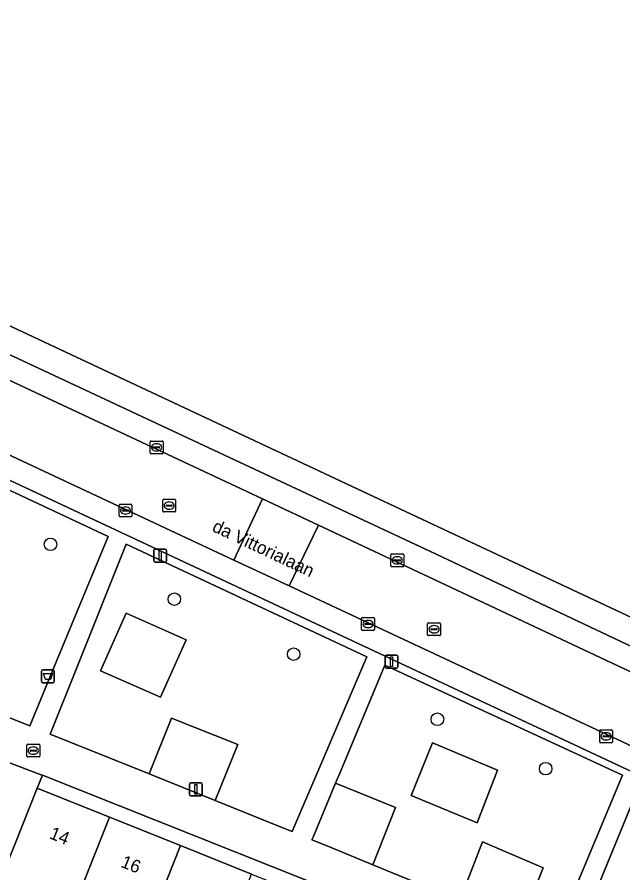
# Model space of a CAD drawing. Extents: x 159817 to 160765, y 380688 to 381638.
# Drawn here: x 160392.4 to 160439.6, y 381369.4 to 381436.2 of the extents above; entities that cross this region are included whole.
import ezdxf

# ---------------------------------------------------------------- set-up
doc = ezdxf.new("R2010")
doc.units = 0
for name, color, linetype in [('IMGEO_Afvalbak', 7, 'Continuous'), ('IMGEO_Boom', 7, 'Continuous'), ('IMGEO_Brandkraan', 7, 'Continuous'), ('IMGEO_Erf', 7, 'Continuous'), ('IMGEO_Groenvoorziening', 7, 'Continuous'), ('IMGEO_Kolk', 7, 'Continuous'), ('IMGEO_Lichtmast', 7, 'Continuous'), ('IMGEO_Openbare_ruimte_label', 7, 'Continuous'), ('IMGEO_Pand', 7, 'Continuous'), ('IMGEO_Pand_nummerreeks', 7, 'Continuous'), ('IMGEO_Parkeervlak_open', 7, 'Continuous'), ('IMGEO_Rijbaan_lokaal_open', 7, 'Continuous'), ('IMGEO_Rioolput', 7, 'Continuous'), ('IMGEO_Voetpad_open', 7, 'Continuous')]:
    doc.layers.add(name, color=color, linetype=linetype)

msp = doc.modelspace()

# ---------------------------------------------------------------- linework, layer by layer
at = {"layer": 'IMGEO_Afvalbak'}
for p, q in [((160394.282, 381384.347), (160394.282, 381385.147)), ((160394.282, 381385.147), (160394.282, 381384.347)), ((160394.382, 381385.247), (160395.172, 381385.247)), ((160395.172, 381385.247), (160394.382, 381385.247)), ((160395.272, 381385.147), (160395.272, 381384.347)), ((160395.272, 381384.347), (160395.272, 381385.147)), ((160395.172, 381384.247), (160394.382, 381384.247)), ((160394.382, 381384.247), (160395.172, 381384.247))]:
    msp.add_line(p, q, dxfattribs=at)
msp.add_lwpolyline([(160394.425, 381384.961), (160395.129, 381384.961), (160394.98, 381384.491), (160394.574, 381384.491), (160394.425, 381384.961)], dxfattribs=at)
for centre, start, end in [((160394.382, 381385.147), 90, 180), ((160394.382, 381385.147), 90, 180), ((160395.172, 381385.147), 0, 90), ((160395.172, 381385.147), 360, 90), ((160394.382, 381384.347), 180, 270), ((160394.382, 381384.347), 180, 270), ((160395.172, 381384.347), 270, 0), ((160395.172, 381384.347), 270, 0)]:
    msp.add_arc(centre, 0.1, start, end, dxfattribs=at)
at = {"layer": 'IMGEO_Boom'}
for centre in [(160394.979, 381395.048), (160404.635, 381390.768), (160413.932, 381386.475), (160425.143, 381381.399), (160433.579, 381377.54)]:
    msp.add_circle(centre, 0.489, dxfattribs=at)
at = {"layer": 'IMGEO_Brandkraan'}
for p, q in [((160393.135, 381378.529), (160393.135, 381379.381)), ((160393.21, 381379.455), (160394.062, 381379.455)), ((160393.623, 381379.235), (160393.648, 381379.235)), ((160394.136, 381379.381), (160394.136, 381378.529)), ((160394.062, 381378.455), (160393.21, 381378.455)), ((160393.394, 381378.949), (160393.394, 381378.961)), ((160393.832, 381378.912), (160393.434, 381378.912)), ((160393.437, 381378.998), (160393.835, 381378.998)), ((160393.646, 381378.675), (160393.621, 381378.675)), ((160393.878, 381378.961), (160393.878, 381378.949))]:
    msp.add_line(p, q, dxfattribs=at)
for points in [[(160393.135, 381378.529), (160393.135, 381379.381)], [(160393.21, 381379.455), (160394.062, 381379.455)], [(160394.136, 381379.381), (160394.136, 381378.529)], [(160394.062, 381378.455), (160393.21, 381378.455)]]:
    msp.add_lwpolyline(points, dxfattribs=at)
for centre, radius, start, end in [((160393.212, 381379.379), 0.0765, 91.55205, 178.44795), ((160393.212, 381379.379), 0.0765, 91.55205, 178.44795), ((160394.06, 381379.379), 0.0765, 1.55205, 88.44795), ((160394.06, 381379.379), 0.0765, 1.55205, 88.44795), ((160393.212, 381378.531), 0.0765, 181.55205, 268.44795), ((160393.212, 381378.531), 0.0765, 181.55205, 268.44795), ((160393.434, 381378.958), 0.0403, 85.87752, 175.75265), ((160393.431, 381378.948), 0.0366, 178.93798, 274.71019), ((160393.835, 381378.955), 0.043, 264.86636, 352.45326), ((160393.839, 381378.96), 0.0386, 1.73085, 96.63898), ((160394.06, 381378.531), 0.0765, 271.55205, 358.44795), ((160394.06, 381378.531), 0.0765, 271.55205, 358.44795)]:
    msp.add_arc(centre, radius, start, end, dxfattribs=at)
for centre, major_axis, ratio, start_param, end_param in [((160393.622, 381378.955), (-0.387, 0.002), 0.722429, 4.712389, 7.853982), ((160393.647, 381378.955), (-0.39, 0.002), 0.717154, 1.570796, 4.712389)]:
    msp.add_ellipse(centre, major_axis=major_axis, ratio=ratio, start_param=start_param, end_param=end_param, dxfattribs=at)
at = {"layer": 'IMGEO_Erf'}
msp.add_lwpolyline([(160394.343, 381377.031), (160393.939, 381376.016), (160399.586, 381373.755), (160405.117, 381371.541), (160410.648, 381369.326), (160416.178, 381367.112), (160421.71, 381364.898), (160427.242, 381362.683), (160432.886, 381360.423), (160433.321, 381361.509)], close=True, dxfattribs=at)
at = {"layer": 'IMGEO_Groenvoorziening'}
for points in [[(160385.091, 381384.194), (160386.91, 381388.577), (160391.096, 381386.856), (160389.453, 381382.447), (160391.987, 381381.432), (160393.358, 381380.883), (160395.449, 381385.934), (160399.475, 381395.66), (160383.771, 381403.013), (160379.251, 381392.342), (160377.303, 381387.744), (160377.147, 381387.376)], [(160395.009, 381380.373), (160394.954, 381380.235), (160402.659, 381377.132), (160404.417, 381381.496), (160409.57, 381379.42), (160407.812, 381375.057), (160412.579, 381373.137), (160413.821, 381372.637), (160413.88, 381372.774), (160416.06, 381377.879), (160419.646, 381386.273), (160400.87, 381395.05), (160397.101, 381385.612)], [(160403.547, 381383.109), (160398.888, 381385.184), (160400.885, 381389.667), (160405.543, 381387.591)], [(160405.543, 381387.591), (160400.885, 381389.667), (160398.888, 381385.184), (160403.547, 381383.109)], [(160436.473, 381369.629), (160439.566, 381377.038), (160421.049, 381385.609), (160417.608, 381377.376), (160417.205, 381376.413), (160421.888, 381374.519), (160420.1, 381370.053), (160426.89, 381367.266), (160428.669, 381371.825), (160433.383, 381369.799), (160431.582, 381365.339), (160434.228, 381364.253), (160434.332, 381364.503)], [(160407.812, 381375.057), (160409.57, 381379.42), (160404.417, 381381.496), (160402.659, 381377.132)], [(160428.251, 381373.331), (160423.098, 381375.462), (160424.771, 381379.568), (160429.838, 381377.42)], [(160429.838, 381377.42), (160424.771, 381379.568), (160423.098, 381375.462), (160428.251, 381373.331)], [(160415.449, 381372.212), (160415.36, 381371.999), (160416.602, 381371.489), (160420.1, 381370.053), (160421.888, 381374.519), (160417.205, 381376.413)], [(160431.582, 381365.339), (160433.383, 381369.799), (160428.669, 381371.825), (160426.89, 381367.266)]]:
    msp.add_lwpolyline(points, close=True, dxfattribs=at)
msp.add_lwpolyline([(160461.245, 381366.612), (160453.564, 381370.31), (160440.938, 381376.388), (160437.937, 381369.021), (160435.825, 381363.835), (160435.749, 381363.649), (160439.079, 381362.321), (160440.708, 381366.743), (160445.727, 381364.769), (160444.164, 381360.293), (160448.489, 381358.567), (160449.008, 381359.745), (160451.054, 381358.878), (160450.664, 381357.7), (160451.35, 381357.426), (160452.902, 381361.958), (160458.116, 381359.85), (160456.669, 381355.304), (160458.829, 381354.443), (160461.49, 381363.709), (160461.884, 381365.081)], dxfattribs=at)
at = {"layer": 'IMGEO_Kolk'}
for p, q in [((160402.749, 381402.178), (160402.749, 381403.03)), ((160402.824, 381403.104), (160403.676, 381403.104)), ((160403.008, 381402.598), (160403.008, 381402.61)), ((160403.446, 381402.561), (160403.048, 381402.561)), ((160403.051, 381402.647), (160403.449, 381402.647)), ((160403.237, 381402.884), (160403.262, 381402.884)), ((160403.492, 381402.61), (160403.492, 381402.598)), ((160403.75, 381403.03), (160403.75, 381402.178)), ((160403.676, 381402.104), (160402.824, 381402.104)), ((160403.26, 381402.324), (160403.235, 381402.324)), ((160400.324, 381397.255), (160400.324, 381398.107)), ((160400.399, 381398.181), (160401.251, 381398.181)), ((160400.812, 381397.961), (160400.837, 381397.961)), ((160401.325, 381398.107), (160401.325, 381397.255)), ((160401.251, 381397.181), (160400.399, 381397.181)), ((160400.583, 381397.675), (160400.583, 381397.687)), ((160401.021, 381397.638), (160400.623, 381397.638)), ((160400.626, 381397.724), (160401.024, 381397.724)), ((160400.835, 381397.401), (160400.81, 381397.401)), ((160401.067, 381397.687), (160401.067, 381397.675)), ((160421.515, 381393.371), (160421.515, 381394.223)), ((160421.59, 381394.297), (160422.442, 381394.297)), ((160421.774, 381393.791), (160421.774, 381393.803)), ((160421.817, 381393.84), (160422.215, 381393.84)), ((160422.003, 381394.077), (160422.028, 381394.077)), ((160422.258, 381393.803), (160422.258, 381393.791)), ((160422.516, 381394.223), (160422.516, 381393.371)), ((160422.442, 381393.297), (160421.59, 381393.297)), ((160422.212, 381393.754), (160421.814, 381393.754)), ((160422.026, 381393.517), (160422.001, 381393.517)), ((160419.236, 381388.407), (160419.236, 381389.259)), ((160419.311, 381389.333), (160420.163, 381389.333)), ((160419.724, 381389.113), (160419.749, 381389.113)), ((160420.237, 381389.259), (160420.237, 381388.407)), ((160419.495, 381388.827), (160419.495, 381388.839)), ((160419.933, 381388.79), (160419.535, 381388.79)), ((160419.538, 381388.876), (160419.936, 381388.876)), ((160419.747, 381388.553), (160419.722, 381388.553)), ((160419.979, 381388.839), (160419.979, 381388.827)), ((160420.163, 381388.333), (160419.311, 381388.333)), ((160437.795, 381379.644), (160437.795, 381380.496)), ((160437.87, 381380.57), (160438.722, 381380.57)), ((160438.796, 381380.496), (160438.796, 381379.644)), ((160438.054, 381380.064), (160438.054, 381380.076)), ((160438.492, 381380.027), (160438.094, 381380.027)), ((160438.097, 381380.113), (160438.495, 381380.113)), ((160438.306, 381379.79), (160438.281, 381379.79)), ((160438.283, 381380.35), (160438.308, 381380.35)), ((160438.538, 381380.076), (160438.538, 381380.064)), ((160438.722, 381379.57), (160437.87, 381379.57))]:
    msp.add_line(p, q, dxfattribs=at)
for points in [[(160402.749, 381402.178), (160402.749, 381403.03)], [(160402.824, 381403.104), (160403.676, 381403.104)], [(160403.75, 381403.03), (160403.75, 381402.178)], [(160403.676, 381402.104), (160402.824, 381402.104)], [(160400.324, 381397.255), (160400.324, 381398.107)], [(160400.399, 381398.181), (160401.251, 381398.181)], [(160401.325, 381398.107), (160401.325, 381397.255)], [(160401.251, 381397.181), (160400.399, 381397.181)], [(160421.515, 381393.371), (160421.515, 381394.223)], [(160421.59, 381394.297), (160422.442, 381394.297)], [(160422.516, 381394.223), (160422.516, 381393.371)], [(160422.442, 381393.297), (160421.59, 381393.297)], [(160419.236, 381388.407), (160419.236, 381389.259)], [(160419.311, 381389.333), (160420.163, 381389.333)], [(160420.237, 381389.259), (160420.237, 381388.407)], [(160420.163, 381388.333), (160419.311, 381388.333)], [(160437.795, 381379.644), (160437.795, 381380.496)], [(160437.87, 381380.57), (160438.722, 381380.57)], [(160438.796, 381380.496), (160438.796, 381379.644)], [(160438.722, 381379.57), (160437.87, 381379.57)]]:
    msp.add_lwpolyline(points, dxfattribs=at)
for centre, radius, start, end in [((160402.826, 381403.028), 0.0765, 91.55205, 178.44795), ((160402.826, 381403.028), 0.0765, 91.55205, 178.44795), ((160403.048, 381402.607), 0.0403, 85.87752, 175.75265), ((160403.045, 381402.597), 0.0366, 178.93798, 274.71019), ((160403.449, 381402.604), 0.043, 264.86636, 352.45326), ((160403.453, 381402.609), 0.0386, 1.73085, 96.63898), ((160403.674, 381403.028), 0.0765, 1.55205, 88.44795), ((160403.674, 381403.028), 0.0765, 1.55205, 88.44795), ((160402.826, 381402.18), 0.0765, 181.55205, 268.44795), ((160402.826, 381402.18), 0.0765, 181.55205, 268.44795), ((160403.674, 381402.18), 0.0765, 271.55205, 358.44795), ((160403.674, 381402.18), 0.0765, 271.55205, 358.44795), ((160400.401, 381398.105), 0.0765, 91.55205, 178.44795), ((160400.401, 381398.105), 0.0765, 91.55205, 178.44795), ((160401.249, 381398.105), 0.0765, 1.55205, 88.44795), ((160401.249, 381398.105), 0.0765, 1.55205, 88.44795), ((160400.401, 381397.257), 0.0765, 181.55205, 268.44795), ((160400.401, 381397.257), 0.0765, 181.55205, 268.44795), ((160400.623, 381397.684), 0.0403, 85.87752, 175.75265), ((160400.62, 381397.674), 0.0366, 178.93798, 274.71019), ((160401.024, 381397.681), 0.043, 264.86636, 352.45326), ((160401.028, 381397.686), 0.0386, 1.73085, 96.63898), ((160401.249, 381397.257), 0.0765, 271.55205, 358.44795), ((160401.249, 381397.257), 0.0765, 271.55205, 358.44795), ((160421.592, 381394.221), 0.0765, 91.55205, 178.44795), ((160421.592, 381394.221), 0.0765, 91.55205, 178.44795), ((160421.814, 381393.8), 0.0403, 85.87752, 175.75265), ((160421.811, 381393.79), 0.0366, 178.93798, 274.71019), ((160422.215, 381393.797), 0.043, 264.86636, 352.45326), ((160422.219, 381393.802), 0.0386, 1.73085, 96.63898), ((160422.44, 381394.221), 0.0765, 1.55205, 88.44795), ((160422.44, 381394.221), 0.0765, 1.55205, 88.44795), ((160421.592, 381393.373), 0.0765, 181.55205, 268.44795), ((160421.592, 381393.373), 0.0765, 181.55205, 268.44795), ((160422.44, 381393.373), 0.0765, 271.55205, 358.44795), ((160422.44, 381393.373), 0.0765, 271.55205, 358.44795), ((160419.313, 381389.257), 0.0765, 91.55205, 178.44795), ((160419.313, 381389.257), 0.0765, 91.55205, 178.44795), ((160420.161, 381389.257), 0.0765, 1.55205, 88.44795), ((160420.161, 381389.257), 0.0765, 1.55205, 88.44795), ((160419.535, 381388.836), 0.0403, 85.87752, 175.75265), ((160419.532, 381388.826), 0.0366, 178.93798, 274.71019), ((160419.936, 381388.833), 0.043, 264.86636, 352.45326), ((160419.94, 381388.838), 0.0386, 1.73085, 96.63898), ((160419.313, 381388.409), 0.0765, 181.55205, 268.44795), ((160419.313, 381388.409), 0.0765, 181.55205, 268.44795), ((160420.161, 381388.409), 0.0765, 271.55205, 358.44795), ((160420.161, 381388.409), 0.0765, 271.55205, 358.44795), ((160437.872, 381380.494), 0.0765, 91.55205, 178.44795), ((160437.872, 381380.494), 0.0765, 91.55205, 178.44795), ((160438.72, 381380.494), 0.0765, 1.55205, 88.44795), ((160438.72, 381380.494), 0.0765, 1.55205, 88.44795), ((160438.094, 381380.073), 0.0403, 85.87752, 175.75265), ((160438.091, 381380.063), 0.0366, 178.93798, 274.71019), ((160438.495, 381380.07), 0.043, 264.86636, 352.45326), ((160438.499, 381380.075), 0.0386, 1.73085, 96.63898), ((160437.872, 381379.646), 0.0765, 181.55205, 268.44795), ((160437.872, 381379.646), 0.0765, 181.55205, 268.44795), ((160438.72, 381379.646), 0.0765, 271.55205, 358.44795), ((160438.72, 381379.646), 0.0765, 271.55205, 358.44795)]:
    msp.add_arc(centre, radius, start, end, dxfattribs=at)
for centre, major_axis, ratio, start_param, end_param in [((160403.236, 381402.604), (-0.387, 0.002), 0.722429, 4.712389, 7.853982), ((160403.261, 381402.604), (-0.39, 0.002), 0.717154, 1.570796, 4.712389), ((160400.811, 381397.681), (-0.387, 0.002), 0.722429, 4.712389, 7.853982), ((160400.836, 381397.681), (-0.39, 0.002), 0.717154, 1.570796, 4.712389), ((160422.002, 381393.797), (-0.387, 0.002), 0.722429, 4.712389, 7.853982), ((160422.027, 381393.797), (-0.39, 0.002), 0.717154, 1.570796, 4.712389), ((160419.723, 381388.833), (-0.387, 0.002), 0.722429, 4.712389, 7.853982), ((160419.748, 381388.833), (-0.39, 0.002), 0.717154, 1.570796, 4.712389), ((160438.282, 381380.07), (-0.387, 0.002), 0.722429, 4.712389, 7.853982), ((160438.307, 381380.07), (-0.39, 0.002), 0.717154, 1.570796, 4.712389)]:
    msp.add_ellipse(centre, major_axis=major_axis, ratio=ratio, start_param=start_param, end_param=end_param, dxfattribs=at)
at = {"layer": 'IMGEO_Lichtmast'}
for p, q in [((160403.035, 381393.762), (160403.035, 381394.562)), ((160403.035, 381394.562), (160403.035, 381393.762)), ((160403.135, 381394.662), (160403.925, 381394.662)), ((160403.925, 381394.662), (160403.135, 381394.662)), ((160404.025, 381394.562), (160404.025, 381393.762)), ((160404.025, 381393.762), (160404.025, 381394.562)), ((160403.925, 381393.662), (160403.135, 381393.662)), ((160403.135, 381393.662), (160403.925, 381393.662)), ((160421.072, 381385.495), (160421.072, 381386.295)), ((160421.072, 381386.295), (160421.072, 381385.495)), ((160421.172, 381386.395), (160421.962, 381386.395)), ((160421.962, 381386.395), (160421.172, 381386.395)), ((160422.062, 381386.295), (160422.062, 381385.495)), ((160422.062, 381385.495), (160422.062, 381386.295)), ((160421.962, 381385.395), (160421.172, 381385.395)), ((160421.172, 381385.395), (160421.962, 381385.395)), ((160405.914, 381376.433), (160406.704, 381376.433)), ((160406.704, 381376.433), (160405.914, 381376.433)), ((160405.814, 381375.533), (160405.814, 381376.333)), ((160405.814, 381376.333), (160405.814, 381375.533)), ((160406.804, 381376.333), (160406.804, 381375.533)), ((160406.804, 381375.533), (160406.804, 381376.333)), ((160406.704, 381375.433), (160405.914, 381375.433)), ((160405.914, 381375.433), (160406.704, 381375.433))]:
    msp.add_line(p, q, dxfattribs=at)
for points in [[(160403.455, 381394.537), (160403.605, 381394.537), (160403.605, 381393.787), (160403.455, 381393.787), (160403.455, 381394.537)], [(160421.492, 381386.27), (160421.642, 381386.27), (160421.642, 381385.52), (160421.492, 381385.52), (160421.492, 381386.27)], [(160406.234, 381376.308), (160406.384, 381376.308), (160406.384, 381375.558), (160406.234, 381375.558), (160406.234, 381376.308)]]:
    msp.add_lwpolyline(points, dxfattribs=at)
for centre, start, end in [((160403.135, 381394.562), 90, 180), ((160403.135, 381394.562), 90, 180), ((160403.925, 381394.562), 0, 90), ((160403.925, 381394.562), 360, 90), ((160403.135, 381393.762), 180, 270), ((160403.135, 381393.762), 180, 270), ((160403.925, 381393.762), 270, 0), ((160403.925, 381393.762), 270, 0), ((160421.172, 381386.295), 90, 180), ((160421.172, 381386.295), 90, 180), ((160421.962, 381386.295), 0, 90), ((160421.962, 381386.295), 360, 90), ((160421.172, 381385.495), 180, 270), ((160421.172, 381385.495), 180, 270), ((160421.962, 381385.495), 270, 0), ((160421.962, 381385.495), 270, 0), ((160405.914, 381376.333), 90, 180), ((160405.914, 381376.333), 90, 180), ((160406.704, 381376.333), 0, 90), ((160406.704, 381376.333), 360, 90), ((160405.914, 381375.533), 180, 270), ((160405.914, 381375.533), 180, 270), ((160406.704, 381375.533), 270, 0), ((160406.704, 381375.533), 270, 0)]:
    msp.add_arc(centre, 0.1, start, end, dxfattribs=at)
at = {"layer": 'IMGEO_Pand'}
for points in [[(160470.138, 381435.503), (160446.223, 381440.255), (160431.142, 381447.393), (160387.295, 381462.537), (160368.778, 381422.881), (160461.365, 381379.442), (160464.986, 381390.306), (160466.349, 381394.394), (160466.429, 381395.263)], [(160396.788, 381366.748), (160399.586, 381373.755), (160393.939, 381376.016), (160392.081, 381371.375), (160391.135, 381369.011)], [(160396.788, 381366.748), (160395.978, 381364.718), (160401.509, 381362.504), (160402.319, 381364.533), (160405.117, 381371.541), (160399.586, 381373.755)], [(160402.319, 381364.533), (160407.85, 381362.319), (160410.648, 381369.326), (160405.117, 381371.541)]]:
    msp.add_lwpolyline(points, close=True, dxfattribs=at)
at = {"layer": 'IMGEO_Parkeervlak_open'}
for points in [[(160409.261, 381393.813), (160364.371, 381414.837)], [(160381.459, 381412.654), (160411.495, 381398.594)], [(160459.608, 381377.929), (160424.983, 381394.29), (160384.797, 381413.114)], [(160366.279, 381411.994), (160455.578, 381370.136)], [(160411.495, 381398.594), (160415.862, 381396.548)], [(160415.862, 381396.548), (160461.562, 381375.055)], [(160459.014, 381370.525), (160413.575, 381391.807), (160409.261, 381393.813)]]:
    msp.add_lwpolyline(points, dxfattribs=at)
at = {"layer": 'IMGEO_Rijbaan_lokaal_open'}
for points in [[(160363.304, 381415.318), (160364.371, 381414.837), (160409.261, 381393.813), (160411.495, 381398.594), (160381.459, 381412.654)], [(160415.862, 381396.548), (160413.575, 381391.807), (160459.014, 381370.525)], [(160467.81, 381372.74), (160466.996, 381372.138), (160465.399, 381373.275), (160461.562, 381375.055), (160415.862, 381396.548)]]:
    msp.add_lwpolyline(points, dxfattribs=at)
msp.add_lwpolyline([(160415.862, 381396.548), (160411.495, 381398.594), (160409.261, 381393.813), (160413.575, 381391.807)], close=True, dxfattribs=at)
at = {"layer": 'IMGEO_Rioolput'}
for p, q in [((160403.727, 381397.642), (160403.727, 381398.494)), ((160403.802, 381398.568), (160404.654, 381398.568)), ((160404.728, 381398.494), (160404.728, 381397.642)), ((160403.986, 381398.062), (160403.986, 381398.074)), ((160404.424, 381398.025), (160404.026, 381398.025)), ((160404.029, 381398.111), (160404.427, 381398.111)), ((160404.238, 381397.788), (160404.213, 381397.788)), ((160404.215, 381398.348), (160404.24, 381398.348)), ((160404.47, 381398.074), (160404.47, 381398.062)), ((160404.654, 381397.568), (160403.802, 381397.568)), ((160424.38, 381387.995), (160424.38, 381388.847)), ((160424.455, 381388.921), (160425.307, 381388.921)), ((160424.682, 381388.464), (160425.08, 381388.464)), ((160424.868, 381388.701), (160424.893, 381388.701)), ((160425.381, 381388.847), (160425.381, 381387.995)), ((160425.307, 381387.921), (160424.455, 381387.921)), ((160424.639, 381388.415), (160424.639, 381388.427)), ((160425.077, 381388.378), (160424.679, 381388.378)), ((160424.891, 381388.141), (160424.866, 381388.141)), ((160425.123, 381388.427), (160425.123, 381388.415))]:
    msp.add_line(p, q, dxfattribs=at)
for points in [[(160403.727, 381397.642), (160403.727, 381398.494)], [(160403.802, 381398.568), (160404.654, 381398.568)], [(160404.728, 381398.494), (160404.728, 381397.642)], [(160404.654, 381397.568), (160403.802, 381397.568)], [(160424.38, 381387.995), (160424.38, 381388.847)], [(160424.455, 381388.921), (160425.307, 381388.921)], [(160425.381, 381388.847), (160425.381, 381387.995)], [(160425.307, 381387.921), (160424.455, 381387.921)]]:
    msp.add_lwpolyline(points, dxfattribs=at)
for centre, radius, start, end in [((160403.804, 381398.492), 0.0765, 91.55205, 178.44795), ((160403.804, 381398.492), 0.0765, 91.55205, 178.44795), ((160404.652, 381398.492), 0.0765, 1.55205, 88.44795), ((160404.652, 381398.492), 0.0765, 1.55205, 88.44795), ((160404.026, 381398.071), 0.0403, 85.87752, 175.75265), ((160404.023, 381398.061), 0.0366, 178.93798, 274.71019), ((160404.427, 381398.068), 0.043, 264.86636, 352.45326), ((160404.431, 381398.073), 0.0386, 1.73085, 96.63898), ((160403.804, 381397.644), 0.0765, 181.55205, 268.44795), ((160403.804, 381397.644), 0.0765, 181.55205, 268.44795), ((160404.652, 381397.644), 0.0765, 271.55205, 358.44795), ((160404.652, 381397.644), 0.0765, 271.55205, 358.44795), ((160424.457, 381388.845), 0.0765, 91.55205, 178.44795), ((160424.457, 381388.845), 0.0765, 91.55205, 178.44795), ((160424.679, 381388.424), 0.0403, 85.87752, 175.75265), ((160425.084, 381388.426), 0.0386, 1.73085, 96.63898), ((160425.305, 381388.845), 0.0765, 1.55205, 88.44795), ((160425.305, 381388.845), 0.0765, 1.55205, 88.44795), ((160424.457, 381387.997), 0.0765, 181.55205, 268.44795), ((160424.457, 381387.997), 0.0765, 181.55205, 268.44795), ((160424.676, 381388.414), 0.0366, 178.93798, 274.71019), ((160425.08, 381388.421), 0.043, 264.86636, 352.45326), ((160425.305, 381387.997), 0.0765, 271.55205, 358.44795), ((160425.305, 381387.997), 0.0765, 271.55205, 358.44795)]:
    msp.add_arc(centre, radius, start, end, dxfattribs=at)
for centre, major_axis, ratio, start_param, end_param in [((160404.214, 381398.068), (-0.387, 0.002), 0.722429, 4.712389, 7.853982), ((160404.239, 381398.068), (-0.39, 0.002), 0.717154, 1.570796, 4.712389), ((160424.867, 381388.421), (-0.387, 0.002), 0.722429, 4.712389, 7.853982), ((160424.892, 381388.421), (-0.39, 0.002), 0.717154, 1.570796, 4.712389)]:
    msp.add_ellipse(centre, major_axis=major_axis, ratio=ratio, start_param=start_param, end_param=end_param, dxfattribs=at)
at = {"layer": 'IMGEO_Voetpad_open'}
for points in [[(160471.329, 381366.049), (160477.319, 381370.493), (160474.447, 381374.643), (160473.977, 381374.341), (160472.775, 381375.942), (160471.149, 381374.759), (160466.63, 381376.874), (160467.859, 381390.049), (160465.963, 381390.218), (160464.819, 381377.845), (160461.365, 381379.442), (160368.778, 381422.881)], [(160384.797, 381413.114), (160424.983, 381394.29), (160459.608, 381377.929), (160460.193, 381377.425), (160460.641, 381376.046)], [(160455.578, 381370.136), (160366.279, 381411.994)], [(160359.654, 381394.382), (160354.824, 381396.317), (160353.609, 381393.461), (160391.515, 381378.098), (160394.303, 381377.047), (160394.343, 381377.031), (160433.321, 381361.509), (160434.69, 381360.964), (160437.661, 381359.775), (160447.541, 381355.853)], [(160391.135, 381369.011), (160392.081, 381371.375), (160393.939, 381376.016), (160394.343, 381377.031), (160394.303, 381377.047), (160391.515, 381378.098), (160391.158, 381377.206), (160389.3, 381372.565), (160388.563, 381370.724), (160387.896, 381369.058)], [(160444.164, 381360.293), (160439.079, 381362.321), (160435.749, 381363.649), (160435.825, 381363.835), (160437.937, 381369.021), (160440.938, 381376.388)]]:
    msp.add_lwpolyline(points, dxfattribs=at)
for points in [[(160379.251, 381392.342), (160383.771, 381403.013), (160399.475, 381395.66), (160395.449, 381385.934), (160393.358, 381380.883), (160391.987, 381381.432), (160389.453, 381382.447), (160385.091, 381384.194), (160377.147, 381387.376), (160377.303, 381387.744)], [(160397.101, 381385.612), (160400.87, 381395.05), (160419.646, 381386.273), (160416.06, 381377.879), (160413.88, 381372.774), (160413.821, 381372.637), (160412.579, 381373.137), (160407.812, 381375.057), (160402.659, 381377.132), (160394.954, 381380.235), (160395.009, 381380.373)], [(160421.049, 381385.609), (160439.566, 381377.038), (160436.473, 381369.629), (160434.332, 381364.503), (160434.228, 381364.253), (160431.582, 381365.339), (160426.89, 381367.266), (160420.1, 381370.053), (160416.602, 381371.489), (160415.36, 381371.999), (160415.449, 381372.212), (160417.205, 381376.413), (160417.608, 381377.376)]]:
    msp.add_lwpolyline(points, close=True, dxfattribs=at)

# ---------------------------------------------------------------- texts
at = {"layer": 'IMGEO_Openbare_ruimte_label'}
msp.add_text('da Vittorialaan', height=1, rotation=334.71652, dxfattribs=at).set_placement((160407.51, 381396.106))
at = {"layer": 'IMGEO_Pand_nummerreeks'}
for s, p in [('14', (160394.82, 381372.131)), ('16', (160400.384, 381369.903))]:
    msp.add_text(s, height=1, rotation=338.18058, dxfattribs=at).set_placement(p)

doc.saveas('drawing.dxf')
